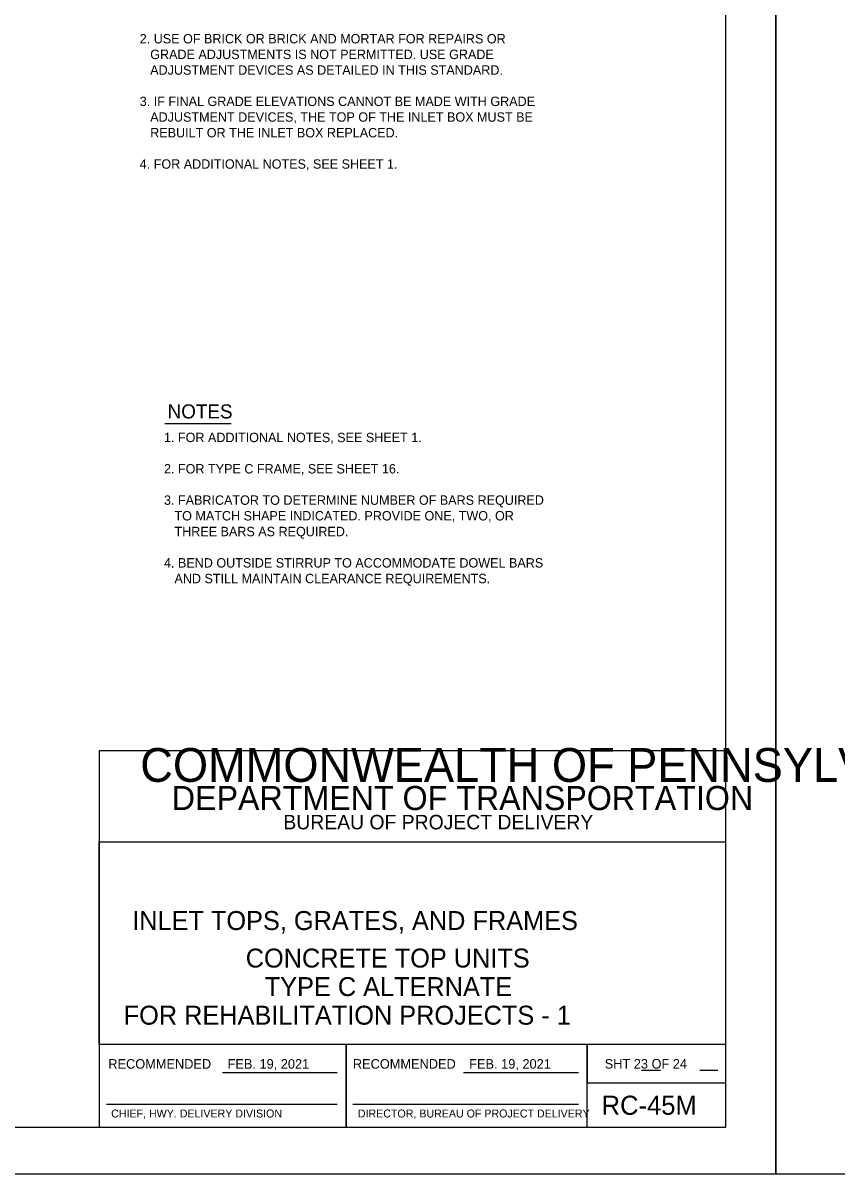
# Model space of a CAD drawing. Extents: x 2087776 to 2104538, y 970919 to 982612.
# Drawn here: x 2092506 to 2093358, y 970919 to 972124 of the extents above; entities that cross this region are included whole.
import ezdxf

# ---------------------------------------------------------------- set-up
doc = ezdxf.new("R2010")
doc.units = 0
doc.layers.add('1', color=7, linetype='Continuous')
doc.layers.add('PLT-BNDY', color=7, linetype='Continuous')

msp = doc.modelspace()

# ---------------------------------------------------------------- linework, layer by layer
at = {"layer": '1'}
for p, q in [((2092654.1, 971705.1), (2092723.8, 971705.1)), ((2092714.4, 971025.6), (2092834.8, 971025.6)), ((2092967, 971025.6), (2093087.4, 971025.6)), ((2093153.2, 971028.2), (2093173.3, 971028.2)), ((2093214.3, 971028.2), (2093233.1, 971028.2)), ((2092593.2, 970992.5), (2092834.8, 970992.5)), ((2092850.9, 970992.5), (2093087.4, 970992.5))]:
    msp.add_line(p, q, dxfattribs=at)
msp.add_lwpolyline([(2093241.6, 970968.5), (2093241.6, 972818.9), (2090662.8, 972818.9), (2090662.8, 970968.5), (2093241.6, 970968.5), (2093241.6, 971055), (2092585.4, 971055), (2092585.4, 971267.2), (2093241.6, 971267.2), (2093241.6, 971362.3), (2092585.4, 971362.3), (2092585.4, 970968.5), (2092843.9, 970968.5), (2092843.9, 971055), (2092843.9, 970968.5), (2093096.5, 970968.5), (2093096.5, 971055), (2093096.5, 971014.6), (2093241.6, 971014.6)], dxfattribs=at)
at = {"layer": 'PLT-BNDY'}
for points in [[(2090534.9, 972868.2), (2093294, 972868.2), (2093294, 970919.3), (2090534.9, 970919.3)], [(2093294, 972868.2), (2096053.2, 972868.2), (2096053.2, 970919.3), (2093294, 970919.3)]]:
    msp.add_lwpolyline(points, close=True, dxfattribs=at)

# ---------------------------------------------------------------- texts
at = {"layer": '1'}
for s, height, p in [('2. USE OF BRICK OR BRICK AND MORTAR FOR REPAIRS OR', 9.843, (2092627.9, 972103.1)), ('   GRADE ADJUSTMENTS IS NOT PERMITTED. USE GRADE', 9.843, (2092627.9, 972086.7)), ('   ADJUSTMENT DEVICES AS DETAILED IN THIS STANDARD.', 9.843, (2092627.9, 972070.3)), ('3. IF FINAL GRADE ELEVATIONS CANNOT BE MADE WITH GRADE', 9.843, (2092627.9, 972037.5)), ('   ADJUSTMENT DEVICES, THE TOP OF THE INLET BOX MUST BE', 9.843, (2092627.9, 972021.1)), ('   REBUILT OR THE INLET BOX REPLACED.', 9.843, (2092627.9, 972004.7)), ('4. FOR ADDITIONAL NOTES, SEE SHEET 1.', 9.843, (2092627.9, 971971.9)), ('NOTES', 14.76, (2092657.1, 971710.4)), ('1. FOR ADDITIONAL NOTES, SEE SHEET 1.', 9.843, (2092653.3, 971685.6)), ('2. FOR TYPE C FRAME, SEE SHEET 16.', 9.843, (2092653.3, 971652.8)), ('3. FABRICATOR TO DETERMINE NUMBER OF BARS REQUIRED', 9.843, (2092653.3, 971620)), ('   TO MATCH SHAPE INDICATED. PROVIDE ONE, TWO, OR', 9.843, (2092653.3, 971603.6)), ('   THREE BARS AS REQUIRED.', 9.843, (2092653.3, 971587.1)), ('4. BEND OUTSIDE STIRRUP TO ACCOMMODATE DOWEL BARS', 9.843, (2092653.3, 971554.3)), ('   AND STILL MAINTAIN CLEARANCE REQUIREMENTS.', 9.843, (2092653.3, 971537.9)), ('COMMONWEALTH OF PENNSYLVANIA', 35.379, (2092628.5, 971329.9)), ('DEPARTMENT OF TRANSPORTATION', 25.211, (2092661.5, 971300.4)), ('BUREAU OF PROJECT DELIVERY', 15.164, (2092778.3, 971280.2)), ('INLET TOPS, GRATES, AND FRAMES', 19.816, (2092620, 971174.8)), ('CONCRETE TOP UNITS', 19.816, (2092738.9, 971135.5)), ('TYPE C ALTERNATE', 19.816, (2092758.8, 971105.6)), ('FOR REHABILITATION PROJECTS - 1', 19.816, (2092611.1, 971075.7)), ('RECOMMENDED', 10, (2092595, 971029.6)), ('FEB. 19, 2021', 10, (2092719.9, 971029.6)), ('RECOMMENDED', 10, (2092851.1, 971029.6)), ('FEB. 19, 2021', 10, (2092972.9, 971029.6)), ('SHT 23 OF 24', 10, (2093114.8, 971029.7)), ('RC-45M', 20, (2093111.6, 970981.3)), ('CHIEF, HWY. DELIVERY DIVISION', 8.333, (2092598, 970978.5)), ('DIRECTOR, BUREAU OF PROJECT DELIVERY', 8.333, (2092856.3, 970978.5))]:
    msp.add_text(s, height=height, dxfattribs=at).set_placement(p)

doc.saveas('drawing.dxf')
